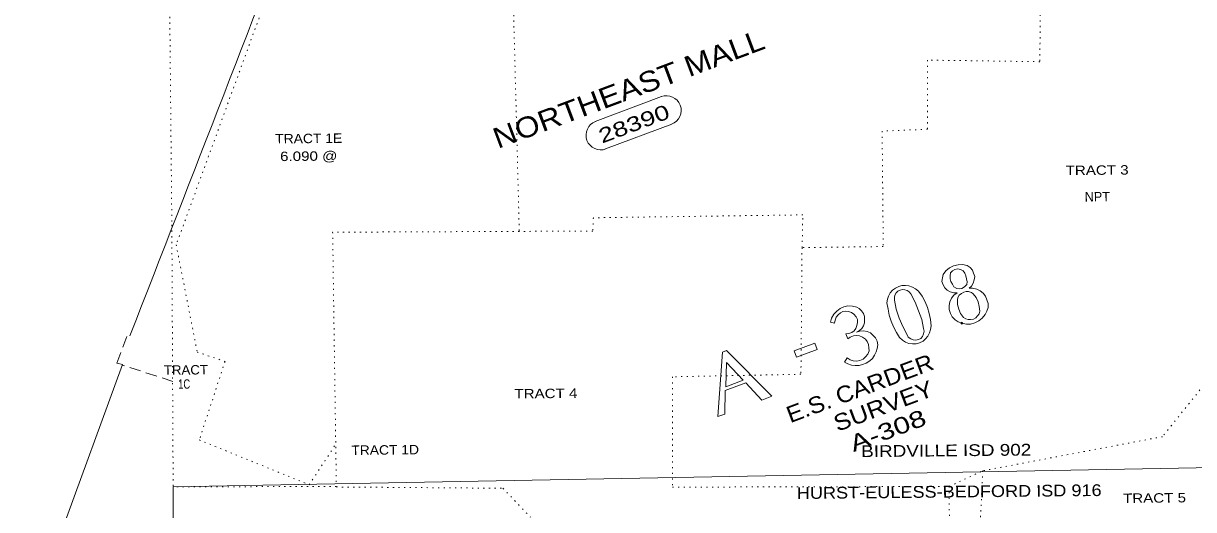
# Model space of a CAD drawing. Extents: x 2356373 to 2371954, y 6966197 to 6989612.
# Drawn here: x 2366727 to 2368714, y 6987488 to 6988314 of the extents above; entities that cross this region are included whole.
import ezdxf

# ---------------------------------------------------------------- set-up
doc = ezdxf.new("R2010")
doc.units = 0
doc.header["$LTSCALE"] = 6.4
doc.header["$PDMODE"] = 32
doc.header["$PDSIZE"] = 3.2
doc.linetypes.add('DOTTED', pattern=[1.5, 0.3, -1.2])
doc.linetypes.add('MEDIUM_DASHED', pattern=[4.5, 3, -1.5])
for name, color, linetype in [('10', 7, 'Continuous'), ('11', 7, 'Continuous'), ('18', 7, 'Continuous'), ('20', 7, 'Continuous'), ('21', 7, 'Continuous')]:
    doc.layers.add(name, color=color, linetype=linetype)
for name, color, linetype, lineweight in [('12', 7, 'Continuous', 13), ('15', 7, 'Continuous', 13), ('17', 7, 'Continuous', 13), ('23', 7, 'Continuous', 13), ('4', 7, 'Continuous', 13), ('5', 7, 'DOTTED', 13), ('6', 7, 'DOTTED', 13), ('9', 7, 'DOTTED', 13)]:
    doc.layers.add(name, color=color, linetype=linetype, lineweight=lineweight)

msp = doc.modelspace()

# ---------------------------------------------------------------- linework, layer by layer
at = {"layer": '15', "linetype": 'MEDIUM_DASHED'}
msp.add_line((2366885.125, 6987736.664), (2366903.647, 6987784.734), dxfattribs=at)
at = {"layer": '15'}
for p, q in [((2366726.713, 6987274.03), (2366895.146, 6987734.162)), ((2366895.146, 6987734.162), (2366885.125, 6987736.664))]:
    msp.add_line(p, q, dxfattribs=at)
msp.add_arc((2245564.628, 7035256.411), 130298.933, 338.63276, 339.01946, dxfattribs=at)
at = {"layer": '17'}
for p, q in [((2367697.875, 6988147.139), (2367810.431, 6988189.235)), ((2367715.33, 6988100.322), (2367827.886, 6988142.418))]:
    msp.add_line(p, q, dxfattribs=at)
for points in [[(2368320.078, 6987804.245), (2368328.09, 6987802.724), (2368335.087, 6987802.892), (2368342.067, 6987804.76), (2368349.03, 6987808.227), (2368354.983, 6987812.984), (2368359.923, 6987818.932), (2368362.865, 6987824.759), (2368364.801, 6987831.176), (2368364.736, 6987837.775), (2368362.674, 6987844.153), (2368360.616, 6987850.13), (2368356.567, 6987855.289), (2368351.526, 6987859.438), (2368345.5, 6987862.278), (2368338.488, 6987863.708), (2368332.491, 6987863.55), (2368336.452, 6987867.488), (2368339.404, 6987872.316), (2368341.347, 6987877.933), (2368342.292, 6987883.742), (2368340.236, 6987889.419), (2368338.184, 6987894.597), (2368334.144, 6987898.957), (2368329.113, 6987902.107), (2368321.099, 6987903.827), (2368314.103, 6987903.659), (2368306.124, 6987901.781), (2368299.159, 6987898.214), (2368293.212, 6987893.156), (2368288.274, 6987886.909), (2368287.329, 6987881.202), (2368286.39, 6987875.195), (2368288.445, 6987869.515), (2368291.494, 6987864.346), (2368295.534, 6987860.188), (2368300.561, 6987857.338), (2368306.574, 6987855.897), (2368312.57, 6987856.058), (2368306.613, 6987851.999), (2368302.665, 6987846.762), (2368299.725, 6987840.735), (2368298.788, 6987834.127), (2368298.855, 6987827.428), (2368300.917, 6987821.051), (2368303.975, 6987815.182), (2368309.021, 6987810.233), (2368314.057, 6987806.483), (2368320.078, 6987804.245)], [(2368328.334, 6987879.705), (2368327.287, 6987884.593), (2368325.242, 6987889.172), (2368322.202, 6987893.341), (2368318.179, 6987895.801), (2368313.172, 6987896.652), (2368308.182, 6987895.802), (2368304.207, 6987893.364), (2368301.244, 6987889.636), (2368300.289, 6987885.028), (2368300.339, 6987879.929), (2368301.387, 6987875.041), (2368304.431, 6987870.473), (2368306.472, 6987866.293), (2368311.498, 6987863.543), (2368315.506, 6987862.584), (2368320.497, 6987863.333), (2368324.471, 6987865.97), (2368328.43, 6987869.909), (2368329.382, 6987874.716), (2368328.334, 6987879.705)], [(2368261.833, 6987830.864), (2368264.93, 6987820.698), (2368267.033, 6987810.321), (2368268.136, 6987799.835), (2368267.197, 6987793.627), (2368265.255, 6987787.711), (2368262.308, 6987782.283), (2368258.356, 6987777.544), (2368254.394, 6987773.807), (2368248.423, 6987771.049), (2368242.44, 6987769.491), (2368236.445, 6987769.132), (2368230.437, 6987770.073), (2368224.419, 6987772.213), (2368219.387, 6987775.562), (2368214.346, 6987779.811), (2368209.26, 6987788.659), (2368204.17, 6987798.007), (2368200.074, 6987807.864), (2368196.976, 6987817.932), (2368194.875, 6987828.308), (2368192.771, 6987838.885), (2368193.712, 6987844.892), (2368195.657, 6987850.51), (2368198.604, 6987855.736), (2368202.558, 6987860.275), (2368207.52, 6987864.022), (2368213.494, 6987866.679), (2368218.476, 6987868.228), (2368224.471, 6987868.586), (2368230.477, 6987867.747), (2368236.496, 6987865.807), (2368241.523, 6987862.857), (2368246.561, 6987858.907), (2368252.646, 6987849.97), (2368257.737, 6987840.621), (2368261.833, 6987830.864)], [(2368214.019, 6987813.1), (2368220.16, 6987798.563), (2368227.296, 6987784.538), (2368229.332, 6987780.659), (2368233.363, 6987777.699), (2368237.378, 6987775.939), (2368242.381, 6987775.489), (2368246.371, 6987776.427), (2368250.349, 6987778.565), (2368253.314, 6987781.994), (2368255.275, 6987786.012), (2368256.229, 6987790.52), (2368255.184, 6987795.108), (2368252.035, 6987810.474), (2368246.888, 6987825.52), (2368240.747, 6987840.055), (2368233.613, 6987853.982), (2368230.581, 6987857.35), (2368227.555, 6987859.92), (2368223.543, 6987861.281), (2368219.54, 6987861.641), (2368215.552, 6987860.703), (2368211.571, 6987858.663), (2368208.602, 6987855.635), (2368206.64, 6987851.917), (2368205.68, 6987847.809), (2368205.721, 6987843.611), (2368208.873, 6987828.146), (2368214.019, 6987813.1)], [(2368349.79, 6987832.729), (2368350.869, 6987824.742), (2368349.91, 6987820.433), (2368346.949, 6987816.605), (2368343.98, 6987813.476), (2368340.001, 6987811.438), (2368335.013, 6987810.39), (2368331.012, 6987810.55), (2368327.001, 6987811.91), (2368322.978, 6987814.27), (2368317.915, 6987820.719), (2368314.845, 6987827.986), (2368312.769, 6987835.863), (2368312.689, 6987843.961), (2368313.648, 6987848.17), (2368315.61, 6987851.887), (2368319.579, 6987854.926), (2368323.558, 6987857.065), (2368327.547, 6987858.103), (2368331.547, 6987857.943), (2368336.56, 6987856.591), (2368339.581, 6987854.322), (2368344.643, 6987847.774), (2368347.715, 6987840.406), (2368349.79, 6987832.729)], [(2368141.016, 6987815.382), (2368136.977, 6987819.44), (2368132.948, 6987822.5), (2368127.932, 6987824.251), (2368122.929, 6987824.801), (2368117.938, 6987823.953), (2368113.96, 6987821.814), (2368109.994, 6987818.475), (2368107.035, 6987814.348), (2368105.085, 6987809.43), (2368104.135, 6987804.323), (2368097.121, 6987805.953), (2368099.05, 6987812.97), (2368102.987, 6987819.408), (2368107.93, 6987824.954), (2368113.886, 6987829.312), (2368119.856, 6987832.269), (2368126.84, 6987833.638), (2368134.839, 6987833.516), (2368141.855, 6987831.786), (2368145.881, 6987829.025), (2368149.916, 6987825.266), (2368152.961, 6987820.698), (2368155.01, 6987815.619), (2368155.062, 6987810.321), (2368155.113, 6987805.024), (2368153.164, 6987799.906), (2368150.209, 6987795.477), (2368146.246, 6987791.739), (2368141.276, 6987788.992), (2368147.255, 6987790.851), (2368153.25, 6987791.209), (2368159.259, 6987790.168), (2368165.281, 6987787.728), (2368169.317, 6987783.969), (2368173.363, 6987779.209), (2368176.417, 6987773.642), (2368177.475, 6987767.652), (2368176.536, 6987761.545), (2368174.593, 6987755.827), (2368171.651, 6987749.9), (2368168.705, 6987744.573), (2368163.749, 6987740.124), (2368157.786, 6987736.468), (2368151.813, 6987733.91), (2368145.829, 6987732.552), (2368138.833, 6987732.282), (2368132.826, 6987733.224), (2368126.807, 6987735.264), (2368120.778, 6987738.403), (2368125.707, 6987745.35), (2368130.739, 6987742.1), (2368135.756, 6987740.15), (2368141.759, 6987739.709), (2368146.747, 6987740.759), (2368152.722, 6987743.217), (2368156.684, 6987746.955), (2368160.637, 6987751.693), (2368162.582, 6987757.109), (2368162.529, 6987762.607), (2368161.476, 6987767.995), (2368159.429, 6987772.974), (2368156.387, 6987777.242), (2368151.355, 6987780.593), (2368146.337, 6987782.642), (2368141.33, 6987783.394), (2368136.338, 6987782.744), (2368130.359, 6987780.787), (2368126.391, 6987777.547), (2368123.308, 6987786.215), (2368128.302, 6987786.664), (2368133.283, 6987788.413), (2368137.251, 6987791.451), (2368140.211, 6987795.579), (2368142.163, 6987800.296), (2368143.113, 6987805.405), (2368143.063, 6987810.604), (2368141.016, 6987815.382)], [(2367953.171, 6987702.967), (2367980.452, 6987673.642), (2367997.383, 6987680.107), (2367920.64, 6987757.832), (2367913.668, 6987755.265), (2367905.746, 6987645.816), (2367917.702, 6987649.932), (2367918.307, 6987690.127), (2367953.171, 6987702.967)], [(2368074.581, 6987759.644), (2368039.719, 6987746.705), (2368035.613, 6987757.46), (2368070.477, 6987770.401), (2368074.581, 6987759.644)], [(2367949.127, 6987707.527), (2367920.84, 6987737.44), (2367919.245, 6987696.335), (2367949.127, 6987707.527)]]:
    msp.add_lwpolyline(points, close=True, dxfattribs=at)
for points in [[(2368104.135, 6987804.323), (2368097.121, 6987805.953), (2368104.135, 6987804.323)], [(2368126.391, 6987777.547), (2368123.308, 6987786.215), (2368126.391, 6987777.547)], [(2368120.778, 6987738.403), (2368125.707, 6987745.35), (2368120.778, 6987738.403)]]:
    msp.add_lwpolyline(points, dxfattribs=at)
for centre, start, end in [((2367818.659, 6988165.821), 290.56276, 110.56276), ((2367707.102, 6988123.736), 110.56276, 290.56276)]:
    msp.add_arc(centre, 24.992, start, end, dxfattribs=at)
msp.add_point((2368320.078, 6987804.245), dxfattribs=at)
at = {"layer": '23'}
msp.add_lwpolyline([(2369619.849, 6988911.718), (2369632.973, 6987575.603), (2366981.163, 6987526.463), (2366994.046, 6984891.893)], dxfattribs=at)
at = {"layer": '4', "linetype": 'DOTTED'}
for p, q in [((2366978.738, 6987977.019), (2366969.817, 6988885.389)), ((2366989.09, 6985905.373), (2366978.738, 6987977.019))]:
    msp.add_line(p, q, dxfattribs=at)
at = {"layer": '5'}
msp.add_lwpolyline([(2367568.733, 6987961.42), (2367559.084, 6988333.226), (2367130.213, 6988331.814), (2366986.125, 6987937.502), (2367021.907, 6987755.102), (2367069.049, 6987739.369), (2367025.372, 6987605.977), (2367212.069, 6987529.832), (2367257.375, 6987599.158)], dxfattribs=at)
at = {"layer": '6', "linetype": 'MEDIUM_DASHED'}
msp.add_line((2366980.407, 6987705.409), (2366894.155, 6987733.354), dxfattribs=at)
at = {"layer": '6'}
msp.add_line((2367258.088, 6987526.785), (2366981.163, 6987526.463), dxfattribs=at)
for points in [[(2368907.082, 6988602.2), (2368728.48, 6988566.553), (2368501.487, 6988571.922), (2368502.58, 6988358.889), (2368453.608, 6988357.209), (2368452.677, 6988248.529), (2368261.701, 6988251.252), (2368261.855, 6988133.884), (2368184.907, 6988130.629), (2368186.832, 6987934.5), (2368048.888, 6987932.745), (2368047.002, 6987717.584), (2367829.102, 6987713.345), (2367828.946, 6987525.793), (2368298.808, 6987527.009), (2368300.251, 6987176.518)], [(2368048.888, 6987932.745), (2368050.341, 6987988.344), (2367694.485, 6987983.45), (2367693.706, 6987960.848), (2367251.843, 6987958.907), (2367258.094, 6987526.085), (2367541.039, 6987523.964), (2367587.51, 6987474.935)], [(2368862.924, 6987703.304), (2368760.633, 6987735.891), (2368660.881, 6987611.544), (2368355.532, 6987553.56), (2368349.822, 6987422.337), (2368747.476, 6987344.966)]]:
    msp.add_lwpolyline(points, dxfattribs=at)
at = {"layer": '9'}
msp.add_line((2368298.808, 6987527.009), (2368355.532, 6987553.56), dxfattribs=at)

# ---------------------------------------------------------------- texts
at = {"layer": '10'}
for s, width, p in [('TRACT 1E', 1.1, (2367154.388, 6988109.61)), ('TRACT', 1.05, (2366965.301, 6987716.656)), ('1C', 0.75, (2366989.526, 6987692.902)), ('TRACT 1D', 1.1, (2367283.553, 6987580.521))]:
    msp.add_text(s, height=15.99, rotation=0.563, dxfattribs=dict(at, width=width)).set_placement(p)
at = {"layer": '11', "width": 1.2}
msp.add_text('6.090 @', height=15.99, rotation=0.563, dxfattribs=at).set_placement((2367162.68, 6988079.699))
at = {"layer": '12', "width": 1.2}
for s, p in [('TRACT 3', (2368496.559, 6988055.811)), ('TRACT 4', (2367560.537, 6987676.416)), ('TRACT 5', (2368594.005, 6987498.917))]:
    msp.add_text(s, height=15.99, rotation=0.563, dxfattribs=at).set_placement(p)
at = {"layer": '12'}
msp.add_text('NPT', height=15.99, rotation=0.563, dxfattribs=at).set_placement((2368528.992, 6988010.941))
at = {"layer": '17', "width": 1.35}
msp.add_text('28390', height=24.99, rotation=20.563, dxfattribs=at).set_placement((2367709.243, 6988109.361))
at = {"layer": '18', "width": 1.15}
msp.add_text('NORTHEAST MALL', height=34.99, rotation=20.563, dxfattribs=at).set_placement((2367532.38, 6988100.326))
at = {"layer": '20'}
for s, width, p in [('E.S. CARDER', 1.1, (2368028.825, 6987634.327)), ('SURVEY', 1.15, (2368108.948, 6987619.62)), ('A-308', 1.35, (2368136.28, 6987585.197))]:
    msp.add_text(s, height=27.99, rotation=20.563, dxfattribs=dict(at, width=width)).set_placement(p)
at = {"layer": '21'}
for s, width, p in [('BIRDVILLE ISD 902', 1.2, (2368149.359, 6987576.727)), ('HURST-EULESS-BEDFORD ISD 916', 1.15, (2368040.086, 6987505.673))]:
    msp.add_text(s, height=19.99, rotation=0.563, dxfattribs=dict(at, width=width)).set_placement(p)

doc.saveas('drawing.dxf')
